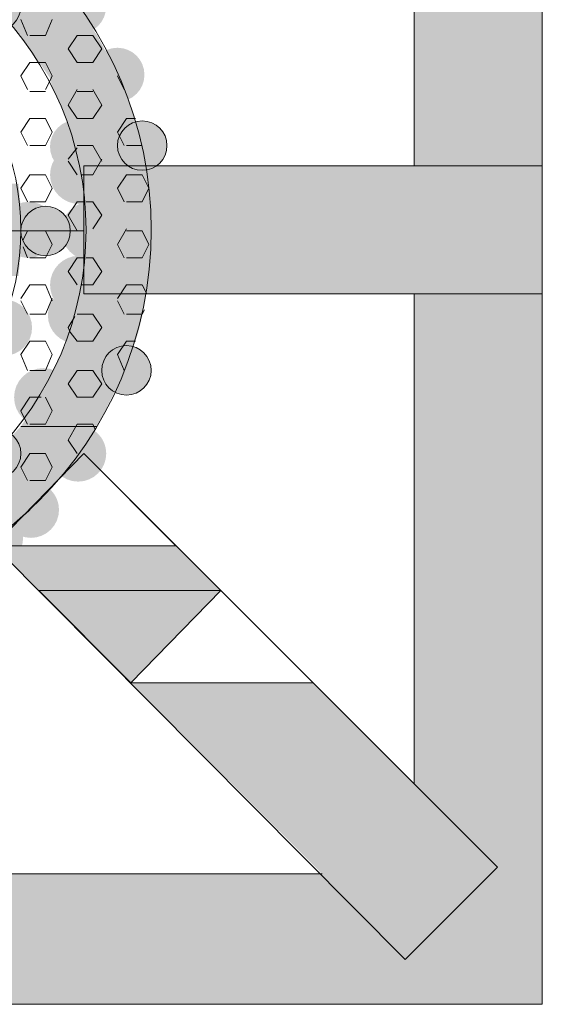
# Model space of a CAD drawing. Extents: x 3940905 to 4145695, y 925352 to 1109797.
# Tile 1004 of 1056: x 4065492 to 4065610, y 1099595 to 1099818. Entities that reach past the tile are written whole.
import ezdxf

# ---------------------------------------------------------------- set-up
doc = ezdxf.new("R2010")
doc.units = 0
doc.header["$LTSCALE"] = 750
doc.header["$MEASUREMENT"] = 0
doc.layers.add('CKD Equipments', color=252, linetype='CONTINUOUS', lineweight=0)

msp = doc.modelspace()

# ---------------------------------------------------------------- hatches: boundary and pattern name
at = {"layer": 'CKD Equipments', "true_color": 0xffffff}
h = msp.add_hatch(color=7, dxfattribs=at)
h.paths.add_polyline_path([(4065580.98, 1099784.97), (4065609.99, 1099895.39), (4065580.98, 1099895.39)])
h.paths.add_polyline_path([(4065609.99, 1099784.97), (4065580.98, 1099784.97), (4065609.99, 1099895.39)])
at = {"layer": 'CKD Equipments', "true_color": 0x808080}
h = msp.add_hatch(color=8, dxfattribs=at)
edge = h.paths.add_edge_path(flags=16)
edge.add_arc((4065486.35, 1099821.1), 5.6, 0, 360)
h = msp.add_hatch(color=8, dxfattribs=at)
edge = h.paths.add_edge_path(flags=16)
edge.add_arc((4065504.92, 1099821.1), 6.36, 0, 360)
h = msp.add_hatch(color=8, dxfattribs=at)
h.paths.add_polyline_path([(4065509.24, 1099814.48), (4065483.8, 1099823.13), (4065503.14, 1099823.13)])
h.paths.add_polyline_path([(4065491.94, 1099814.48), (4065509.24, 1099814.48), (4065483.8, 1099823.13)])
h = msp.add_hatch(color=8, dxfattribs=at)
h.paths.add_polyline_path([(4065514.33, 1099804.82), (4065491.94, 1099814.48), (4065509.24, 1099814.48)])
h.paths.add_polyline_path([(4065498.56, 1099804.82), (4065514.33, 1099804.82), (4065491.94, 1099814.48)])
h.paths.add_polyline_path([(4065509.24, 1099814.48), (4065491.94, 1099814.48)], flags=16)
h.paths.add_polyline_path([(4065491.94, 1099814.48), (4065509.24, 1099814.48)], flags=16)
h = msp.add_hatch(color=8, dxfattribs=at)
edge = h.paths.add_edge_path(flags=16)
edge.add_arc((4065513.82, 1099805.58), 6.11, 0, 360)
h = msp.add_hatch(color=8, dxfattribs=at)
h.paths.add_polyline_path([(4065515.35, 1099802.78), (4065498.56, 1099804.82), (4065514.33, 1099804.82)])
h.paths.add_polyline_path([(4065499.07, 1099802.78), (4065515.35, 1099802.78), (4065498.56, 1099804.82)])
h = msp.add_hatch(color=8, dxfattribs=at)
h.paths.add_polyline_path([(4065518.4, 1099793.62), (4065499.07, 1099802.78), (4065515.35, 1099802.78)])
h.paths.add_polyline_path([(4065503.14, 1099793.62), (4065518.4, 1099793.62), (4065499.07, 1099802.78)])
h = msp.add_hatch(color=8, dxfattribs=at)
edge = h.paths.add_edge_path(flags=16)
edge.add_arc((4065504.66, 1099789.3), 6.11, 0, 360)
h = msp.add_hatch(color=8, dxfattribs=at)
h.paths.add_polyline_path([(4065519.42, 1099790.06), (4065503.14, 1099793.62), (4065518.4, 1099793.62)])
h.paths.add_polyline_path([(4065504.15, 1099790.06), (4065519.42, 1099790.06), (4065503.14, 1099793.62)])
h = msp.add_hatch(color=8, dxfattribs=at)
edge = h.paths.add_edge_path(flags=16)
edge.add_arc((4065519.42, 1099789.55), 5.6, 0, 360)
h = msp.add_hatch(color=8, dxfattribs=at)
edge = h.paths.add_edge_path(flags=16)
edge.add_arc((4065505.17, 1099782.94), 6.61, 0, 360)
h = msp.add_hatch(color=8, dxfattribs=at)
h.paths.add_polyline_path([(4065520.44, 1099782.43), (4065504.15, 1099790.06), (4065519.42, 1099790.06)])
h.paths.add_polyline_path([(4065506.19, 1099782.43), (4065520.44, 1099782.43), (4065504.15, 1099790.06)])
at = {"layer": 'CKD Equipments', "true_color": 0xff0000}
h = msp.add_hatch(color=1, dxfattribs=at)
h.paths.add_polyline_path([(4065506.19, 1099755.97), (4065558.09, 1099784.97), (4065506.19, 1099784.97)])
h.paths.add_polyline_path([(4065558.09, 1099755.97), (4065506.19, 1099755.97), (4065558.09, 1099784.97)])
at = {"layer": 'CKD Equipments', "true_color": 0x808080}
h = msp.add_hatch(color=8, dxfattribs=at)
h.paths.add_polyline_path([(4065558.09, 1099755.97), (4065609.99, 1099784.97), (4065558.09, 1099784.97)])
h.paths.add_polyline_path([(4065609.99, 1099755.97), (4065558.09, 1099755.97), (4065609.99, 1099784.97)])
h = msp.add_hatch(color=8, dxfattribs=at)
h.paths.add_polyline_path([(4065521.45, 1099776.83), (4065506.19, 1099782.43), (4065520.44, 1099782.43)])
h.paths.add_polyline_path([(4065506.7, 1099776.83), (4065521.45, 1099776.83), (4065506.19, 1099782.43)])
h = msp.add_hatch(color=8, dxfattribs=at)
h.paths.add_polyline_path([(4065491.94, 1099775.31), (4065485.33, 1099780.9), (4065491.43, 1099780.9)])
h.paths.add_polyline_path([(4065486.35, 1099775.31), (4065491.94, 1099775.31), (4065485.33, 1099780.9)])
h = msp.add_hatch(color=8, dxfattribs=at)
h.paths.add_polyline_path([(4065492.45, 1099770.22), (4065486.35, 1099775.31), (4065491.94, 1099775.31)])
h.paths.add_polyline_path([(4065486.35, 1099770.22), (4065492.45, 1099770.22), (4065486.35, 1099775.31)])
h = msp.add_hatch(color=8, dxfattribs=at)
edge = h.paths.add_edge_path(flags=16)
edge.add_arc((4065493.72, 1099770.47), 6.35, 0, 360)
h = msp.add_hatch(color=8, dxfattribs=at)
edge = h.paths.add_edge_path(flags=16)
edge.add_arc((4065497.54, 1099770.22), 5.6, 0, 360)
h = msp.add_hatch(color=8, dxfattribs=at)
edge = h.paths.add_edge_path(flags=16)
edge.add_arc((4065507.72, 1099770.22), 6.61, 0, 360)
h = msp.add_hatch(color=8, dxfattribs=at)
h.paths.add_polyline_path([(4065521.45, 1099770.22), (4065506.7, 1099776.83), (4065521.45, 1099776.83)])
h.paths.add_polyline_path([(4065507.21, 1099770.22), (4065521.45, 1099770.22), (4065506.7, 1099776.83)])
h = msp.add_hatch(color=8, dxfattribs=at)
h.paths.add_polyline_path([(4065491.94, 1099765.64), (4065486.35, 1099770.22), (4065492.45, 1099770.22)])
h.paths.add_polyline_path([(4065486.35, 1099765.64), (4065491.94, 1099765.64), (4065486.35, 1099770.22)])
h = msp.add_hatch(color=8, dxfattribs=at)
h.paths.add_polyline_path([(4065521.45, 1099763.6), (4065507.21, 1099770.22), (4065521.45, 1099770.22)])
h.paths.add_polyline_path([(4065506.7, 1099763.6), (4065521.45, 1099763.6), (4065507.21, 1099770.22)])
h = msp.add_hatch(color=8, dxfattribs=at)
h.paths.add_polyline_path([(4065491.43, 1099760.04), (4065486.35, 1099765.64), (4065491.94, 1099765.64)])
h.paths.add_polyline_path([(4065485.33, 1099760.04), (4065491.43, 1099760.04), (4065486.35, 1099765.64)])
h = msp.add_hatch(color=8, dxfattribs=at)
edge = h.paths.add_edge_path(flags=16)
edge.add_arc((4065505.17, 1099758.01), 6.61, 0, 360)
h = msp.add_hatch(color=8, dxfattribs=at)
h.paths.add_polyline_path([(4065520.44, 1099758.51), (4065506.7, 1099763.6), (4065521.45, 1099763.6)])
h.paths.add_polyline_path([(4065506.19, 1099758.51), (4065520.44, 1099758.51), (4065506.7, 1099763.6)])
h = msp.add_hatch(color=8, dxfattribs=at)
edge = h.paths.add_edge_path(flags=16)
edge.add_arc((4065504.41, 1099751.14), 6.35, 0, 360)
h = msp.add_hatch(color=8, dxfattribs=at)
h.paths.add_polyline_path([(4065519.42, 1099750.88), (4065506.19, 1099758.51), (4065520.44, 1099758.51)])
h.paths.add_polyline_path([(4065504.15, 1099750.88), (4065519.42, 1099750.88), (4065506.19, 1099758.51)])
at = {"layer": 'CKD Equipments', "true_color": 0xffffff}
h = msp.add_hatch(color=7, dxfattribs=at)
h.paths.add_polyline_path([(4065580.98, 1099645.05), (4065609.99, 1099755.97), (4065580.98, 1099755.97)])
h.paths.add_polyline_path([(4065609.99, 1099645.05), (4065580.98, 1099645.05), (4065609.99, 1099755.97)])
at = {"layer": 'CKD Equipments', "true_color": 0x808080}
h = msp.add_hatch(color=8, dxfattribs=at)
edge = h.paths.add_edge_path(flags=16)
edge.add_arc((4065488.13, 1099748.34), 6.36, 0, 360)
h = msp.add_hatch(color=8, dxfattribs=at)
h.paths.add_polyline_path([(4065518.4, 1099746.81), (4065504.15, 1099750.88), (4065519.42, 1099750.88)])
h.paths.add_polyline_path([(4065503.14, 1099746.81), (4065518.4, 1099746.81), (4065504.15, 1099750.88)])
h = msp.add_hatch(color=8, dxfattribs=at)
h.paths.add_polyline_path([(4065515.35, 1099738.16), (4065503.14, 1099746.81), (4065518.4, 1099746.81)])
h.paths.add_polyline_path([(4065499.07, 1099738.16), (4065515.35, 1099738.16), (4065503.14, 1099746.81)])
h = msp.add_hatch(color=8, dxfattribs=at)
edge = h.paths.add_edge_path(flags=16)
edge.add_arc((4065515.86, 1099738.67), 5.6, 0, 360)
h = msp.add_hatch(color=8, dxfattribs=at)
edge = h.paths.add_edge_path(flags=16)
edge.add_arc((4065497.03, 1099732.57), 6.61, 0, 360)
h = msp.add_hatch(color=8, dxfattribs=at)
h.paths.add_polyline_path([(4065514.33, 1099736.13), (4065499.07, 1099738.16), (4065515.35, 1099738.16)])
h.paths.add_polyline_path([(4065498.56, 1099736.13), (4065514.33, 1099736.13), (4065499.07, 1099738.16)])
h = msp.add_hatch(color=8, dxfattribs=at)
h.paths.add_polyline_path([(4065509.24, 1099725.95), (4065498.56, 1099736.13), (4065514.33, 1099736.13)])
h.paths.add_polyline_path([(4065491.94, 1099725.95), (4065509.24, 1099725.95), (4065498.56, 1099736.13)])
h = msp.add_hatch(color=8, dxfattribs=at)
edge = h.paths.add_edge_path(flags=16)
edge.add_arc((4065504.92, 1099719.85), 6.36, 0, 360)
h = msp.add_hatch(color=8, dxfattribs=at)
edge = h.paths.add_edge_path(flags=16)
edge.add_arc((4065486.35, 1099719.85), 5.6, 0, 360)
h = msp.add_hatch(color=8, dxfattribs=at)
h.paths.add_polyline_path([(4065503.14, 1099717.3), (4065491.94, 1099725.95), (4065509.24, 1099725.95)])
h.paths.add_polyline_path([(4065483.8, 1099717.3), (4065503.14, 1099717.3), (4065491.94, 1099725.95)])
h = msp.add_hatch(color=8, dxfattribs=at)
h.paths.add_polyline_path([(4065501.61, 1099715.27), (4065483.8, 1099717.3), (4065503.14, 1099717.3)])
h.paths.add_polyline_path([(4065481.26, 1099715.27), (4065501.61, 1099715.27), (4065483.8, 1099717.3)])
h = msp.add_hatch(color=8, dxfattribs=at)
h.paths.add_polyline_path([(4065497.03, 1099710.18), (4065481.26, 1099715.27), (4065501.61, 1099715.27)])
h.paths.add_polyline_path([(4065474.13, 1099710.18), (4065497.03, 1099710.18), (4065481.26, 1099715.27)])
h = msp.add_hatch(color=8, dxfattribs=at)
edge = h.paths.add_edge_path(flags=16)
edge.add_arc((4065494.23, 1099707.12), 6.36, 0, 360)
h = msp.add_hatch(color=8, dxfattribs=at)
h.paths.add_polyline_path([(4065492.45, 1099705.6), (4065474.13, 1099710.18), (4065497.03, 1099710.18)])
h.paths.add_polyline_path([(4065466.5, 1099705.6), (4065492.45, 1099705.6), (4065474.13, 1099710.18)])
h = msp.add_hatch(color=8, dxfattribs=at)
edge = h.paths.add_edge_path(flags=16)
edge.add_arc((4065486.35, 1099700.76), 6.11, 0, 360)
h = msp.add_hatch(color=8, dxfattribs=at)
h.paths.add_polyline_path([(4065490.92, 1099704.58), (4065466.5, 1099705.6), (4065492.45, 1099705.6)])
h.paths.add_polyline_path([(4065463.96, 1099704.58), (4065490.92, 1099704.58), (4065466.5, 1099705.6)])
at = {"layer": 'CKD Equipments', "true_color": 0xff0000}
h = msp.add_hatch(color=1, dxfattribs=at)
h.paths.add_polyline_path([(4065496.01, 1099688.81), (4065527.05, 1099698.98), (4065485.84, 1099698.98)])
h.paths.add_polyline_path([(4065537.23, 1099688.81), (4065496.01, 1099688.81), (4065527.05, 1099698.98)])
at = {"layer": 'CKD Equipments', "true_color": 0x808080}
h = msp.add_hatch(color=8, dxfattribs=at)
h.paths.add_polyline_path([(4065558.6, 1099626.22), (4065558.09, 1099667.95), (4065516.87, 1099667.95)])
h.paths.add_polyline_path([(4065599.81, 1099626.22), (4065558.6, 1099626.22), (4065558.09, 1099667.95)])
at = {"layer": 'CKD Equipments', "true_color": 0xffffff}
h = msp.add_hatch(color=7, dxfattribs=at)
h.paths.add_polyline_path([(4065599.81, 1099626.22), (4065609.99, 1099645.05), (4065580.98, 1099645.05)])
h.paths.add_polyline_path([(4065609.99, 1099626.22), (4065599.81, 1099626.22), (4065609.99, 1099645.05)])
at = {"layer": 'CKD Equipments', "true_color": 0x808080}
h = msp.add_hatch(color=8, dxfattribs=at)
h.paths.add_polyline_path([(4065578.95, 1099605.36), (4065599.81, 1099626.22), (4065558.6, 1099626.22)])
h.paths.add_polyline_path([(4065599.81, 1099626.22), (4065578.95, 1099605.36)], flags=16)
at = {"layer": 'CKD Equipments', "true_color": 0xffffff}
h = msp.add_hatch(color=7, dxfattribs=at)
h.paths.add_polyline_path([(4065598.28, 1099624.7), (4065609.99, 1099626.22), (4065599.81, 1099626.22)])
h.paths.add_polyline_path([(4065609.99, 1099624.7), (4065598.28, 1099624.7), (4065609.99, 1099626.22)])
h = msp.add_hatch(color=7, dxfattribs=at)
h.paths.add_polyline_path([(4065449.71, 1099605.36), (4065560.12, 1099624.7), (4065449.71, 1099624.7)])
h.paths.add_polyline_path([(4065578.95, 1099605.36), (4065449.71, 1099605.36), (4065560.12, 1099624.7)])
h = msp.add_hatch(color=7, dxfattribs=at)
h.paths.add_polyline_path([(4065578.95, 1099605.36), (4065609.99, 1099624.7), (4065598.28, 1099624.7)])
h.paths.add_polyline_path([(4065609.99, 1099605.36), (4065578.95, 1099605.36), (4065609.99, 1099624.7)])
h = msp.add_hatch(color=7, dxfattribs=at)
h.paths.add_polyline_path([(4065449.71, 1099595.19), (4065609.99, 1099605.36), (4065449.71, 1099605.36)])
h.paths.add_polyline_path([(4065609.99, 1099595.19), (4065449.71, 1099595.19), (4065609.99, 1099605.36)])

# ---------------------------------------------------------------- linework, layer by layer
at = {"layer": 'CKD Equipments', "color": 8, "true_color": 0x808080}
for p, q in [((4065609.99, 1099945.25), (4065609.99, 1099595.19)), ((4065580.98, 1099895.39), (4065580.98, 1099784.97)), ((4065491.94, 1099818.05), (4065493.47, 1099814.48)), ((4065499.07, 1099818.05), (4065497.54, 1099814.48)), ((4065497.54, 1099814.48), (4065493.98, 1099814.48)), ((4065504.66, 1099814.48), (4065502.63, 1099811.43)), ((4065508.22, 1099814.48), (4065504.66, 1099814.48)), ((4065508.22, 1099814.48), (4065510.26, 1099811.43)), ((4065502.63, 1099811.43), (4065504.66, 1099808.38)), ((4065510.26, 1099811.43), (4065508.22, 1099808.38)), ((4065493.98, 1099808.38), (4065491.94, 1099805.33)), ((4065496.01, 1099808.38), (4065493.98, 1099808.38)), ((4065497.54, 1099808.38), (4065496.01, 1099808.38)), ((4065497.54, 1099808.38), (4065499.07, 1099805.33)), ((4065508.22, 1099808.38), (4065504.66, 1099808.38)), ((4065491.94, 1099805.33), (4065493.47, 1099802.27)), ((4065498.56, 1099804.31), (4065497.54, 1099802.27)), ((4065499.07, 1099805.33), (4065498.56, 1099804.31)), ((4065513.82, 1099805.33), (4065515.35, 1099802.27)), ((4065504.66, 1099802.27), (4065502.63, 1099798.71)), ((4065508.22, 1099802.27), (4065510.26, 1099798.71)), ((4065497.54, 1099801.76), (4065493.98, 1099801.76)), ((4065508.22, 1099801.76), (4065504.66, 1099801.76)), ((4065502.63, 1099798.71), (4065504.66, 1099795.66)), ((4065510.26, 1099798.71), (4065508.22, 1099795.66)), ((4065493.98, 1099795.66), (4065491.94, 1099792.61)), ((4065497.54, 1099795.66), (4065493.98, 1099795.66)), ((4065497.54, 1099795.66), (4065499.07, 1099792.61)), ((4065508.22, 1099795.66), (4065504.66, 1099795.66)), ((4065515.86, 1099795.66), (4065513.82, 1099792.61)), ((4065517.89, 1099795.66), (4065515.86, 1099795.66)), ((4065491.94, 1099792.61), (4065493.47, 1099789.55)), ((4065499.07, 1099792.61), (4065497.54, 1099789.55)), ((4065513.82, 1099792.61), (4065515.35, 1099789.55)), ((4065497.54, 1099789.55), (4065493.98, 1099789.55)), ((4065504.66, 1099789.04), (4065502.63, 1099786.5)), ((4065508.22, 1099789.55), (4065504.66, 1099789.55)), ((4065508.22, 1099789.55), (4065510.26, 1099785.99)), ((4065519.42, 1099789.55), (4065515.86, 1099789.55)), ((4065510.26, 1099786.5), (4065508.22, 1099782.94)), ((4065502.63, 1099785.99), (4065504.66, 1099782.94)), ((4065609.99, 1099784.97), (4065506.19, 1099784.97)), ((4065506.19, 1099784.97), (4065506.19, 1099755.97)), ((4065609.99, 1099755.97), (4065609.99, 1099784.97)), ((4065493.98, 1099782.94), (4065491.94, 1099779.88)), ((4065497.54, 1099782.94), (4065493.98, 1099782.94)), ((4065497.54, 1099782.94), (4065499.07, 1099779.88)), ((4065508.22, 1099782.94), (4065505.68, 1099782.94)), ((4065515.86, 1099782.94), (4065513.82, 1099779.88)), ((4065519.42, 1099782.94), (4065515.86, 1099782.94)), ((4065519.42, 1099782.94), (4065520.94, 1099779.88)), ((4065491.94, 1099779.88), (4065493.47, 1099776.83)), ((4065499.07, 1099779.88), (4065497.54, 1099776.83)), ((4065513.82, 1099779.88), (4065515.35, 1099776.83)), ((4065520.94, 1099779.88), (4065519.42, 1099776.83)), ((4065497.54, 1099776.83), (4065493.98, 1099776.83)), ((4065504.66, 1099776.83), (4065502.63, 1099773.78)), ((4065506.19, 1099776.83), (4065504.66, 1099776.83)), ((4065508.22, 1099776.83), (4065506.7, 1099776.83)), ((4065508.22, 1099776.83), (4065510.26, 1099773.78)), ((4065519.42, 1099776.83), (4065515.86, 1099776.83)), ((4065502.63, 1099773.78), (4065504.66, 1099770.22)), ((4065510.26, 1099773.78), (4065508.22, 1099770.73)), ((4065515.86, 1099770.73), (4065513.82, 1099767.16)), ((4065506.19, 1099770.22), (4065363.72, 1099770.22)), ((4065493.47, 1099770.22), (4065492.45, 1099768.18)), ((4065497.54, 1099770.22), (4065493.98, 1099770.22)), ((4065497.54, 1099770.22), (4065499.07, 1099767.16)), ((4065506.19, 1099770.22), (4065504.66, 1099770.22)), ((4065519.42, 1099770.22), (4065515.86, 1099770.22)), ((4065519.42, 1099770.22), (4065520.94, 1099767.16)), ((4065492.45, 1099766.66), (4065493.47, 1099764.11)), ((4065499.07, 1099767.16), (4065497.54, 1099764.11)), ((4065513.82, 1099767.16), (4065515.35, 1099764.11)), ((4065520.94, 1099767.16), (4065519.42, 1099764.11)), ((4065497.54, 1099764.11), (4065493.98, 1099764.11)), ((4065504.66, 1099764.11), (4065502.63, 1099761.06)), ((4065506.19, 1099764.11), (4065504.66, 1099764.11)), ((4065508.22, 1099764.11), (4065506.7, 1099764.11)), ((4065508.22, 1099764.11), (4065510.26, 1099761.06)), ((4065519.42, 1099764.11), (4065515.86, 1099764.11)), ((4065502.63, 1099761.06), (4065504.66, 1099758.01)), ((4065510.26, 1099761.06), (4065508.22, 1099758.01)), ((4065493.98, 1099758.01), (4065491.94, 1099754.95)), ((4065497.54, 1099758.01), (4065493.98, 1099758.01)), ((4065497.54, 1099758.01), (4065499.07, 1099754.44)), ((4065508.22, 1099758.01), (4065505.68, 1099758.01)), ((4065515.86, 1099758.01), (4065513.82, 1099754.95)), ((4065519.42, 1099758.01), (4065515.86, 1099758.01)), ((4065519.42, 1099758.01), (4065520.44, 1099755.97)), ((4065506.19, 1099755.97), (4065609.99, 1099755.97)), ((4065580.98, 1099755.97), (4065580.98, 1099645.05)), ((4065491.94, 1099754.44), (4065493.47, 1099751.39)), ((4065499.07, 1099754.95), (4065497.54, 1099751.39)), ((4065513.82, 1099754.44), (4065515.35, 1099751.39)), ((4065497.54, 1099751.39), (4065493.98, 1099751.39)), ((4065504.15, 1099750.88), (4065502.63, 1099748.34)), ((4065508.22, 1099751.39), (4065504.66, 1099751.39)), ((4065508.22, 1099751.39), (4065510.26, 1099748.34)), ((4065519.42, 1099751.39), (4065515.86, 1099751.39)), ((4065519.93, 1099752.41), (4065519.42, 1099751.39)), ((4065502.63, 1099748.34), (4065503.14, 1099747.32)), ((4065503.14, 1099747.32), (4065504.66, 1099745.29)), ((4065510.26, 1099748.34), (4065508.22, 1099745.29)), ((4065493.98, 1099745.29), (4065491.94, 1099742.23)), ((4065497.54, 1099745.29), (4065493.98, 1099745.29)), ((4065497.54, 1099745.29), (4065499.07, 1099742.23)), ((4065508.22, 1099745.29), (4065504.66, 1099745.29)), ((4065515.86, 1099745.29), (4065513.82, 1099742.23)), ((4065517.89, 1099745.29), (4065515.86, 1099745.29)), ((4065491.94, 1099742.23), (4065493.47, 1099738.67)), ((4065499.07, 1099742.23), (4065497.54, 1099738.67)), ((4065513.82, 1099742.23), (4065515.35, 1099738.67)), ((4065497.54, 1099738.67), (4065493.98, 1099738.67)), ((4065504.66, 1099738.67), (4065502.63, 1099735.62)), ((4065508.22, 1099738.67), (4065504.66, 1099738.67)), ((4065508.22, 1099738.67), (4065510.26, 1099735.62)), ((4065502.63, 1099735.62), (4065504.66, 1099732.57)), ((4065510.26, 1099735.62), (4065508.22, 1099732.57)), ((4065493.98, 1099732.57), (4065491.94, 1099729.51)), ((4065496.52, 1099732.57), (4065493.98, 1099732.57)), ((4065497.54, 1099732.57), (4065499.07, 1099729.51)), ((4065508.22, 1099732.57), (4065504.66, 1099732.57)), ((4065491.94, 1099729.51), (4065492.96, 1099727.48)), ((4065499.07, 1099729.51), (4065497.54, 1099726.46)), ((4065492.96, 1099727.48), (4065493.47, 1099726.46)), ((4065497.54, 1099726.46), (4065493.98, 1099726.46)), ((4065504.66, 1099726.46), (4065502.63, 1099722.9)), ((4065508.22, 1099726.46), (4065504.66, 1099726.46)), ((4065508.22, 1099726.46), (4065508.73, 1099725.44)), ((4065509.24, 1099725.95), (4065491.94, 1099725.95)), ((4065491.94, 1099725.95), (4065491.94, 1099725.95)), ((4065491.94, 1099725.95), (4065509.24, 1099725.95)), ((4065491.94, 1099725.95), (4065491.94, 1099725.95)), ((4065491.94, 1099725.95), (4065509.24, 1099725.95)), ((4065509.24, 1099725.95), (4065491.94, 1099725.95)), ((4065491.94, 1099725.95), (4065491.94, 1099725.95)), ((4065502.63, 1099722.9), (4065504.66, 1099719.85)), ((4065485.84, 1099698.98), (4065506.19, 1099719.85)), ((4065493.98, 1099719.85), (4065491.94, 1099716.79)), ((4065497.54, 1099719.85), (4065493.98, 1099719.85)), ((4065497.54, 1099719.85), (4065499.07, 1099716.79)), ((4065506.19, 1099719.85), (4065599.81, 1099626.22)), ((4065491.94, 1099716.79), (4065493.47, 1099713.74)), ((4065499.07, 1099716.79), (4065497.54, 1099713.74)), ((4065497.54, 1099713.74), (4065493.98, 1099713.74)), ((4065493.98, 1099707.12), (4065492.96, 1099706.11)), ((4065485.84, 1099698.98), (4065578.95, 1099605.36)), ((4065537.23, 1099688.81), (4065516.87, 1099667.95)), ((4065516.87, 1099667.95), (4065537.23, 1099688.81)), ((4065537.23, 1099688.81), (4065516.87, 1099667.95)), ((4065537.23, 1099688.81), (4065537.23, 1099688.81)), ((4065558.09, 1099667.95), (4065537.23, 1099688.81)), ((4065537.23, 1099688.81), (4065537.23, 1099688.81)), ((4065516.87, 1099667.95), (4065558.09, 1099667.95)), ((4065599.81, 1099626.22), (4065578.95, 1099605.36)), ((4065560.12, 1099624.7), (4065449.71, 1099624.7)), ((4065449.71, 1099624.7), (4065560.12, 1099624.7)), ((4065609.99, 1099595.19), (4065259.92, 1099595.19))]:
    msp.add_line(p, q, dxfattribs=at)
at = {"layer": 'CKD Equipments', "color": 1, "true_color": 0xff0000}
for p, q in [((4065506.19, 1099719.85), (4065485.84, 1099698.98)), ((4065485.84, 1099698.98), (4065506.19, 1099719.85)), ((4065506.19, 1099719.85), (4065485.84, 1099698.98)), ((4065506.19, 1099719.85), (4065506.19, 1099719.85)), ((4065527.05, 1099698.98), (4065506.19, 1099719.85)), ((4065506.19, 1099719.85), (4065506.19, 1099719.85)), ((4065485.84, 1099698.98), (4065527.05, 1099698.98)), ((4065537.23, 1099688.81), (4065496.01, 1099688.81)), ((4065496.01, 1099688.81), (4065516.87, 1099667.95)), ((4065516.87, 1099667.95), (4065537.23, 1099688.81))]:
    msp.add_line(p, q, dxfattribs=at)
at = {"layer": 'CKD Equipments', "color": 8, "true_color": 0x808080}
for centre, radius in [((4065434.7, 1099770.47), 86.75), ((4065434.7, 1099770.47), 72), ((4065434.7, 1099770.47), 57.24), ((4065486.35, 1099821.1), 5.6), ((4065519.42, 1099789.55), 5.6), ((4065497.54, 1099770.22), 5.6), ((4065515.86, 1099738.67), 5.6), ((4065486.35, 1099719.85), 5.6)]:
    msp.add_circle(centre, radius, dxfattribs=at)
at = {"layer": 'CKD Equipments', "color": 1, "true_color": 0xff0000}
msp.add_solid([(4065516.87, 1099667.95), (4065537.23, 1099688.81), (4065496.01, 1099688.81)], dxfattribs=at)

doc.saveas('drawing.dxf')
